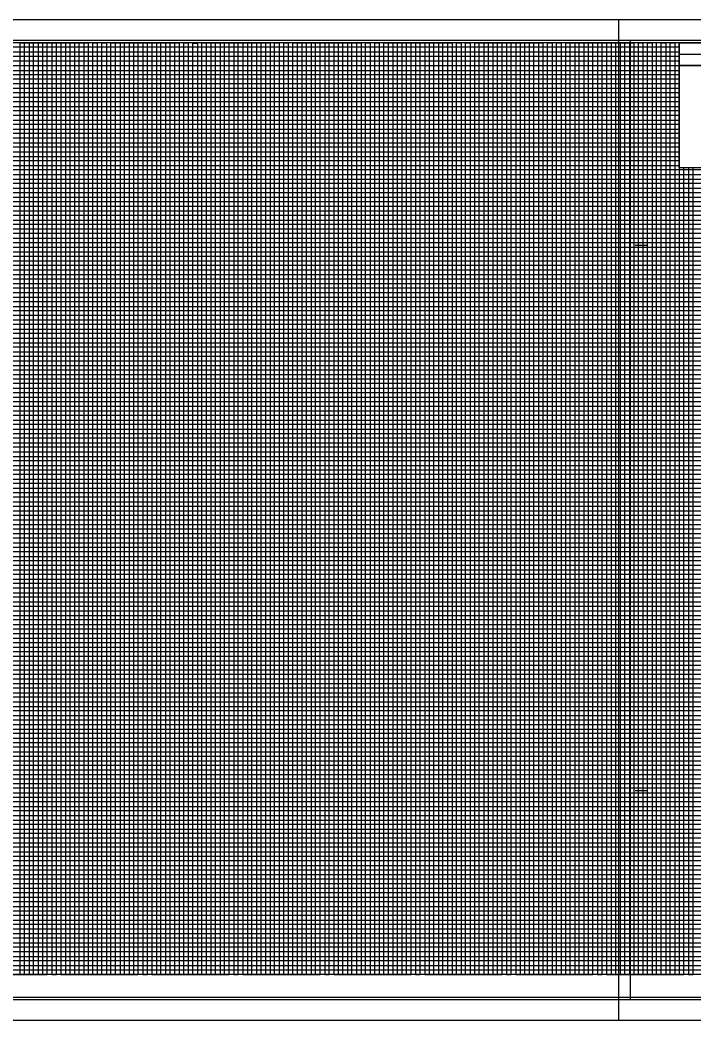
# Model space of a CAD drawing. Extents: x 2345490 to 2445302, y 465165 to 573888.
# Drawn here: x 2386492 to 2387233, y 510404 to 511504 of the extents above; entities that cross this region are included whole.
import ezdxf

# ---------------------------------------------------------------- set-up
doc = ezdxf.new("R2010")
doc.units = 0
for name, color, linetype in [('Old_Level_18', 7, 'Continuous'), ('Old_Level_40', 7, 'Continuous'), ('Old_Level_41', 7, 'Continuous'), ('Old_Level_42', 7, 'Continuous'), ('Old_Level_43', 7, 'Continuous'), ('Old_Level_50', 7, 'Continuous'), ('Old_Level_51', 7, 'Continuous'), ('Old_Level_52', 7, 'Continuous')]:
    doc.layers.add(name, color=color, linetype=linetype)

msp = doc.modelspace()

# ---------------------------------------------------------------- linework, layer by layer
at = {"layer": 'Old_Level_18'}
msp.add_lwpolyline([(2387416.79875, 511479.3835), (2385916.79875, 511479.3835), (2385916.79875, 510429.3835), (2387416.79875, 510429.3835)], close=True, dxfattribs=at)
at = {"layer": 'Old_Level_40'}
msp.add_line((2387216.74875, 511466.8335), (2387416.79875, 511466.8335), dxfattribs=at)
for points in [[(2387216.74875, 511479.3835), (2387416.79875, 511479.3835), (2387416.79875, 511454.3335), (2387216.74875, 511454.3335)], [(2387216.74875, 511454.3335), (2387316.79875, 511454.3335), (2387316.79875, 511341.8335), (2387216.74875, 511341.8335)]]:
    msp.add_lwpolyline(points, close=True, dxfattribs=at)
at = {"layer": 'Old_Level_41'}
for p, q in [((2387168.29875, 511256.8835), (2387180.79875, 511256.8835)), ((2387168.29875, 510656.8835), (2387180.79875, 510656.8835)), ((2387416.79875, 510454.3835), (2385916.79875, 510454.3835))]:
    msp.add_line(p, q, dxfattribs=at)
for points in [[(2386441.79875, 510454.3835), (2386491.79875, 510454.3835), (2386491.79875, 511479.3835), (2386541.79875, 511479.3835), (2386541.79875, 510454.3835), (2386591.79875, 510454.3835), (2386591.79875, 511479.3835), (2386641.79875, 511479.3835), (2386641.79875, 510454.3835), (2386691.79875, 510454.3835), (2386691.79875, 511479.3835), (2386741.79875, 511479.3835), (2386741.79875, 510454.3835), (2386791.79875, 510454.3835), (2386791.79875, 511479.3835), (2386841.79875, 511479.3835), (2386841.79875, 510454.3835), (2386891.79875, 510454.3835), (2386891.79875, 511479.3835), (2386941.79875, 511479.3835), (2386941.79875, 510454.3835), (2386991.79875, 510454.3835), (2386991.79875, 511479.3835), (2387041.79875, 511479.3835), (2387041.79875, 510454.3835), (2387091.79875, 510454.3835), (2387091.79875, 511479.3835), (2387141.79875, 511479.3835), (2387141.79875, 510454.3835), (2387191.79875, 510454.3835), (2387191.79875, 511479.3835)], [(2386466.79875, 510454.3835), (2386516.79875, 510454.3835), (2386516.79875, 511479.3835), (2386566.79875, 511479.3835), (2386566.79875, 510454.3835), (2386616.79875, 510454.3835), (2386616.79875, 511479.3835), (2386666.79875, 511479.3835), (2386666.79875, 510454.3835), (2386716.79875, 510454.3835), (2386716.79875, 511479.3835), (2386766.79875, 511479.3835), (2386766.79875, 510454.3835), (2386816.79875, 510454.3835), (2386816.79875, 511479.3835), (2386866.79875, 511479.3835), (2386866.79875, 510454.3835), (2386916.79875, 510454.3835), (2386916.79875, 511479.3835), (2386966.79875, 511479.3835), (2386966.79875, 510454.3835), (2387016.79875, 510454.3835), (2387016.79875, 511479.3835), (2387066.79875, 511479.3835), (2387066.79875, 510454.3835), (2387116.79875, 510454.3835), (2387116.79875, 511479.3835), (2387166.79875, 511479.3835), (2387166.79875, 510454.3835), (2387216.79875, 510454.3835), (2387216.79875, 511479.3835), (2387243.09875, 511479.3835)], [(2385916.79875, 511429.3835), (2387216.74875, 511429.3835)], [(2387216.74875, 511379.3835), (2385916.79875, 511379.3835), (2385916.79875, 511329.3335), (2387416.79875, 511329.3335)], [(2387416.79875, 511304.3835), (2385916.79875, 511304.3835), (2385916.79875, 511354.3835), (2387216.74875, 511354.3835)], [(2387416.79875, 511279.3835), (2385916.79875, 511279.3835), (2385916.79875, 511229.3835), (2387416.79875, 511229.3835)], [(2387416.79875, 511204.3835), (2385916.79875, 511204.3835), (2385916.79875, 511254.3835), (2387416.79875, 511254.3835)], [(2387416.79875, 511179.3835), (2385916.79875, 511179.3835), (2385916.79875, 511129.3835), (2387416.79875, 511129.3835)], [(2387416.79875, 511079.3835), (2385916.79875, 511079.3835), (2385916.79875, 511029.3835), (2387416.79875, 511029.3835)], [(2387416.79875, 510979.3835), (2385916.79875, 510979.3835), (2385916.79875, 510929.3835), (2387416.79875, 510929.3835)], [(2387416.79875, 510879.3835), (2385916.79875, 510879.3835), (2385916.79875, 510829.3835), (2387416.79875, 510829.3835)], [(2387416.79875, 510804.3835), (2385916.79875, 510804.3835), (2385916.79875, 510854.3835), (2387416.79875, 510854.3835)], [(2387416.79875, 510779.3835), (2385916.79875, 510779.3835), (2385916.79875, 510729.3835), (2387416.79875, 510729.3835)], [(2387416.79875, 510704.3835), (2385916.79875, 510704.3835), (2385916.79875, 510754.3835), (2387416.79875, 510754.3835)], [(2387416.79875, 510679.3835), (2385916.79875, 510679.3835), (2385916.79875, 510629.3835), (2387416.79875, 510629.3835)], [(2387416.79875, 510579.3835), (2385916.79875, 510579.3835), (2385916.79875, 510529.3835), (2387416.79875, 510529.3835)], [(2387416.79875, 510504.3835), (2385916.79875, 510504.3835), (2385916.79875, 510554.3835), (2387416.79875, 510554.3835)], [(2387416.79875, 510479.3835), (2385916.79875, 510479.3835)]]:
    msp.add_lwpolyline(points, dxfattribs=at)
at = {"layer": 'Old_Level_42'}
for points in [[(2387216.74875, 511404.3835), (2385916.89875, 511404.3835), (2385916.89875, 511454.3335), (2387216.74875, 511454.3335)], [(2387416.79875, 511104.3835), (2385916.79875, 511104.3835), (2385916.79875, 511154.3835), (2387416.79875, 511154.3835)], [(2387416.79875, 511004.3835), (2385916.79875, 511004.3835), (2385916.79875, 511054.3835), (2387416.79875, 511054.3835)], [(2387416.79875, 510904.3835), (2385916.79875, 510904.3835), (2385916.79875, 510954.3835), (2387416.79875, 510954.3835)], [(2387416.79875, 510604.3835), (2385916.79875, 510604.3835), (2385916.79875, 510654.3835), (2387416.79875, 510654.3835)]]:
    msp.add_lwpolyline(points, dxfattribs=at)
at = {"layer": 'Old_Level_43'}
for p, q in [((2387366.79875, 511299.3835), (2385966.79875, 511299.3835)), ((2385966.79875, 511294.3835), (2387366.79875, 511294.3835)), ((2387366.79875, 511274.3835), (2385966.79875, 511274.3835))]:
    msp.add_line(p, q, dxfattribs=at)
for points in [[(2386496.79875, 510454.3835), (2386496.79875, 511479.3835), (2386501.79875, 511479.3835), (2386501.79875, 510454.3835), (2386506.79875, 510454.3835), (2386506.79875, 511479.3835), (2386511.79875, 511479.3835), (2386511.79875, 510454.3835), (2386521.79875, 510454.3835), (2386521.79875, 511479.3835), (2386526.79875, 511479.3835), (2386526.79875, 510454.3835), (2386526.79875, 510454.3835), (2386531.79875, 510454.3835), (2386531.79875, 511479.3835), (2386536.79875, 511479.3835), (2386536.79875, 510454.3835), (2386546.79875, 510454.3835), (2386546.79875, 511479.3835), (2386551.79875, 511479.3835), (2386551.79875, 510454.3835), (2386556.79875, 510454.3835), (2386556.79875, 511479.3835), (2386561.79875, 511479.3835), (2386561.79875, 510454.3835), (2386571.79875, 510454.3835), (2386571.79875, 511479.3835), (2386576.79875, 511479.3835), (2386576.79875, 510454.3835), (2386581.79875, 510454.3835), (2386581.79875, 511479.3835), (2386586.79875, 511479.3835), (2386586.79875, 510454.3835), (2386596.79875, 510454.3835), (2386596.79875, 511479.3835), (2386601.79875, 511479.3835), (2386601.79875, 510454.3835), (2386606.79875, 510454.3835), (2386606.79875, 511479.3835), (2386611.79875, 511479.3835), (2386611.79875, 510454.3835), (2386621.79875, 510454.3835), (2386621.79875, 511479.3835), (2386626.79875, 511479.3835), (2386626.79875, 510454.3835), (2386631.79875, 510454.3835), (2386631.79875, 511479.3835), (2386636.79875, 511479.3835), (2386636.79875, 510454.3835), (2386646.79875, 510454.3835), (2386646.79875, 511479.3835), (2386651.79875, 511479.3835), (2386651.79875, 510454.3835), (2386656.79875, 510454.3835), (2386656.79875, 511479.3835), (2386661.79875, 511479.3835), (2386661.79875, 510454.3835), (2386671.79875, 510454.3835), (2386671.79875, 511479.3835), (2386676.79875, 511479.3835), (2386676.79875, 510454.3835)], [(2386676.79875, 510454.3835), (2386681.79875, 510454.3835), (2386681.79875, 511478.7835), (2386686.79875, 511478.7835), (2386686.79875, 510454.3835), (2386696.79875, 510454.3835), (2386696.79875, 511479.3835), (2386701.79875, 511479.3835), (2386701.79875, 510454.3835), (2386706.79875, 510454.3835), (2386706.79875, 511479.3835), (2386711.79875, 511479.3835), (2386711.79875, 510454.3835), (2386721.79875, 510454.3835), (2386721.79875, 511479.3835), (2386726.79875, 511479.3835), (2386726.79875, 510454.3835), (2386731.79875, 510454.3835), (2386731.79875, 511479.3835), (2386736.79875, 511479.3835), (2386736.79875, 510454.3835), (2386746.79875, 510454.3835), (2386746.79875, 511479.3835), (2386751.79875, 511479.3835), (2386751.79875, 510454.3835), (2386756.79875, 510454.3835), (2386756.79875, 511479.3835), (2386761.79875, 511479.3835), (2386761.79875, 510454.3835), (2386771.79875, 510454.3835), (2386771.79875, 511479.3835), (2386776.79875, 511479.3835), (2386776.79875, 510454.3835), (2386781.79875, 510454.3835), (2386781.79875, 511479.3835), (2386786.79875, 511479.3835), (2386786.79875, 510454.3835), (2386796.79875, 510454.3835), (2386796.79875, 511479.3835), (2386801.79875, 511479.3835), (2386801.79875, 510454.3835), (2386806.79875, 510454.3835), (2386806.79875, 511479.3835), (2386811.79875, 511479.3835), (2386811.79875, 510454.3835), (2386821.79875, 510454.3835), (2386821.79875, 511479.3835), (2386826.79875, 511479.3835), (2386826.79875, 510454.3835), (2386831.79875, 510454.3835), (2386831.79875, 511479.3835), (2386836.79875, 511479.3835), (2386836.79875, 510454.3835), (2386846.79875, 510454.3835), (2386846.79875, 511479.3835), (2386851.79875, 511479.3835), (2386851.79875, 510454.3835), (2386856.79875, 510454.3835), (2386856.79875, 511479.3835), (2386861.79875, 511479.3835), (2386861.79875, 510454.3835), (2386871.79875, 510454.3835), (2386871.79875, 511479.3835), (2386876.79875, 511479.3835), (2386876.79875, 510454.3835), (2386881.79875, 510454.3835), (2386881.79875, 511479.3835), (2386886.79875, 511479.3835), (2386886.79875, 510454.3835), (2386896.79875, 510454.3835), (2386896.79875, 511479.3835), (2386901.79875, 511479.3835), (2386901.79875, 510454.3835), (2386906.79875, 510454.3835), (2386906.79875, 511479.3835), (2386911.79875, 511479.3835), (2386911.79875, 510454.3835), (2386921.79875, 510454.3835), (2386921.79875, 511479.3835), (2386926.79875, 511479.3835), (2386926.79875, 510454.3835), (2386931.79875, 510454.3835), (2386931.79875, 511479.3835), (2386936.79875, 511479.3835), (2386936.79875, 510454.3835), (2386946.79875, 510454.3835), (2386946.79875, 511479.3835), (2386951.79875, 511479.3835), (2386951.79875, 510454.3835), (2386956.79875, 510454.3835), (2386956.79875, 511479.3835), (2386961.79875, 511479.3835), (2386961.79875, 510454.3835), (2386971.79875, 510454.3835), (2386971.79875, 511479.3835), (2386976.79875, 511479.3835), (2386976.79875, 510454.3835), (2386981.79875, 510454.3835), (2386981.79875, 511479.3835), (2386986.79875, 511479.3835), (2386986.79875, 510454.3835)], [(2386986.79875, 510454.3835), (2386996.79875, 510454.3835), (2386996.79875, 511479.3835), (2387001.79875, 511479.3835), (2387001.79875, 510454.3835), (2387006.79875, 510454.3835), (2387006.79875, 511479.3835), (2387011.79875, 511479.3835), (2387011.79875, 510454.3835), (2387021.79875, 510454.3835), (2387021.79875, 511479.3835), (2387026.79875, 511479.3835), (2387026.79875, 510454.3835), (2387031.79875, 510454.3835), (2387031.79875, 511479.3835), (2387036.79875, 511479.3835), (2387036.79875, 510454.3835), (2387046.79875, 510454.3835), (2387046.79875, 511479.3835), (2387051.79875, 511479.3835), (2387051.79875, 510454.3835), (2387056.79875, 510454.3835), (2387056.79875, 511479.3835), (2387061.79875, 511479.3835), (2387061.79875, 510454.3835), (2387071.79875, 510454.3835), (2387071.79875, 511479.3835), (2387076.79875, 511479.3835), (2387076.79875, 510454.3835), (2387081.79875, 510454.3835), (2387081.79875, 511479.3835), (2387086.79875, 511479.3835), (2387086.79875, 510454.3835), (2387096.79875, 510454.3835), (2387096.79875, 511479.3835), (2387101.79875, 511479.3835), (2387101.79875, 510454.3835), (2387106.79875, 510454.3835), (2387106.79875, 511479.3835), (2387111.79875, 511479.3835), (2387111.79875, 510454.3835), (2387121.79875, 510454.3835), (2387121.79875, 511479.3835), (2387126.79875, 511479.3835), (2387126.79875, 510454.3835), (2387131.79875, 510454.3835), (2387131.79875, 511479.3835), (2387136.79875, 511479.3835), (2387136.79875, 510454.3835), (2387146.79875, 510454.3835), (2387146.79875, 511479.3835), (2387151.79875, 511479.3835), (2387151.79875, 510454.3835), (2387156.79875, 510454.3835), (2387156.79875, 511479.3835), (2387161.79875, 511479.3835), (2387161.79875, 510454.3835), (2387171.79875, 510454.3835), (2387171.79875, 511479.3835), (2387176.79875, 511479.3835), (2387176.79875, 510454.3835), (2387181.79875, 510454.3835), (2387181.79875, 511479.3835), (2387186.79875, 511479.3835), (2387186.79875, 510454.3835), (2387196.79875, 510454.3835), (2387196.79875, 511479.3835), (2387201.79875, 511479.3835), (2387201.79875, 510454.3835), (2387206.79875, 510454.3835), (2387206.79875, 511479.3835), (2387211.79875, 511479.3835), (2387211.79875, 510454.3835), (2387221.79875, 510454.3835), (2387221.79875, 511341.8335)], [(2387216.74875, 511474.3835), (2385966.79875, 511474.3835), (2385966.79875, 511469.3835), (2387216.74875, 511469.3835)], [(2387216.74875, 511464.3835), (2385966.79875, 511464.3835), (2385966.79875, 511459.3835), (2387216.74875, 511459.3835)], [(2387216.74875, 511448.6335), (2385967.79875, 511448.6335), (2385967.79875, 511444.3835), (2387216.74875, 511444.3835)], [(2387216.74875, 511439.3835), (2385966.79875, 511439.3835), (2385966.79875, 511434.3835), (2387216.74875, 511434.3835)], [(2387216.74875, 511424.3835), (2385966.79875, 511424.3835), (2385966.79875, 511419.3835), (2387216.74875, 511419.3835)], [(2387216.74875, 511414.3835), (2385966.79875, 511414.3835), (2385966.79875, 511409.3835), (2387216.74875, 511409.3835)], [(2387216.74875, 511399.3835), (2385966.79875, 511399.3835), (2385966.79875, 511394.3835), (2387216.74875, 511394.3835)], [(2387216.74875, 511389.3835), (2385966.79875, 511389.3835), (2385966.79875, 511384.3835), (2387216.74875, 511384.3835)], [(2387216.74875, 511374.3835), (2385966.79875, 511374.3835), (2385966.79875, 511369.3835), (2387216.74875, 511369.3835)], [(2387216.74875, 511364.3835), (2385966.79875, 511364.3835), (2385966.79875, 511359.3835), (2387216.74875, 511359.3835)], [(2387216.74875, 511349.3835), (2385966.79875, 511349.3835), (2385966.79875, 511344.3835), (2387216.74875, 511344.3835)], [(2387366.79875, 511339.3835), (2385966.79875, 511339.3835), (2385966.79875, 511339.3835), (2385966.79875, 511319.3835), (2387366.79875, 511319.3835)], [(2387226.79875, 511341.8335), (2387226.79875, 510454.3835), (2387231.79875, 510454.3835), (2387231.79875, 511341.8335)], [(2385966.79875, 511334.3835), (2387366.79875, 511334.3835)], [(2387366.79875, 511324.3835), (2385966.79875, 511324.3835)], [(2387366.79875, 511314.3835), (2385966.79875, 511314.3835), (2385966.79875, 511309.3835), (2387366.79875, 511309.3835)], [(2387366.79875, 511289.3835), (2385966.79875, 511289.3835), (2385966.79875, 511284.3835), (2387366.79875, 511284.3835)], [(2387366.79875, 511269.3835), (2385966.79875, 511269.3835), (2385966.79875, 511264.3835), (2387366.79875, 511264.3835)], [(2387366.79875, 511259.3835), (2385966.79875, 511259.3835)], [(2385966.79875, 511249.3835), (2387366.79875, 511249.3835)], [(2387366.79875, 511244.3835), (2385966.79875, 511244.3835), (2385966.79875, 511239.3835), (2387366.79875, 511239.3835)], [(2387366.79875, 511234.3835), (2385966.79875, 511234.3835), (2385966.79875, 511224.3835), (2387366.79875, 511224.3835)], [(2387366.79875, 511219.3835), (2385966.79875, 511219.3835), (2385966.79875, 511214.3835), (2387366.79875, 511214.3835)], [(2387366.79875, 511209.3835), (2385966.79875, 511209.3835), (2385966.79875, 511199.3835), (2387366.79875, 511199.3835)], [(2387366.79875, 511194.3835), (2385966.79875, 511194.3835), (2385966.79875, 511189.3835), (2387366.79875, 511189.3835)], [(2387366.79875, 511184.3835), (2385966.79875, 511184.3835), (2385966.79875, 511174.3835), (2387366.79875, 511174.3835)], [(2387366.79875, 511169.3835), (2385966.79875, 511169.3835), (2385966.79875, 511164.3835), (2387366.79875, 511164.3835)], [(2387366.79875, 511159.3835), (2385966.79875, 511159.3835), (2385966.79875, 511149.3835), (2387366.79875, 511149.3835)], [(2387366.79875, 511144.3835), (2385966.79875, 511144.3835), (2385966.79875, 511139.3835), (2387366.79875, 511139.3835)], [(2387366.79875, 511134.3835), (2385966.79875, 511134.3835), (2385966.79875, 511124.3835), (2387366.79875, 511124.3835)], [(2387366.79875, 511119.3835), (2385966.79875, 511119.3835), (2385966.79875, 511114.3835), (2387366.79875, 511114.3835)], [(2387366.79875, 511109.3835), (2385966.79875, 511109.3835), (2385966.79875, 511099.3835), (2387366.79875, 511099.3835)], [(2387366.79875, 511094.3835), (2385966.79875, 511094.3835), (2385966.79875, 511089.3835), (2387366.79875, 511089.3835)], [(2387366.79875, 511084.3835), (2385966.79875, 511084.3835), (2385966.79875, 511074.3835), (2387366.79875, 511074.3835)], [(2387366.79875, 511069.3835), (2385966.79875, 511069.3835), (2385966.79875, 511064.3835), (2387366.79875, 511064.3835)], [(2387366.79875, 511059.3835), (2385966.79875, 511059.3835), (2385966.79875, 511049.3835), (2387366.79875, 511049.3835)], [(2387366.79875, 511044.3835), (2385966.79875, 511044.3835), (2385966.79875, 511039.3835), (2387366.79875, 511039.3835)], [(2387366.79875, 511034.3835), (2385966.79875, 511034.3835), (2385966.79875, 511024.3835), (2387366.79875, 511024.3835)], [(2387366.79875, 511019.3835), (2385966.79875, 511019.3835), (2385966.79875, 511014.3835), (2387366.79875, 511014.3835)], [(2387366.79875, 511009.3835), (2385966.79875, 511009.3835), (2385966.79875, 510999.3835), (2387366.79875, 510999.3835)], [(2387366.79875, 510994.3835), (2385966.79875, 510994.3835), (2385966.79875, 510989.3835), (2387366.79875, 510989.3835)], [(2387366.79875, 510984.3835), (2385966.79875, 510984.3835), (2385966.79875, 510974.3835), (2387366.79875, 510974.3835)], [(2387366.79875, 510969.3835), (2385966.79875, 510969.3835), (2385966.79875, 510964.3835), (2387366.79875, 510964.3835)], [(2387366.79875, 510959.3835), (2385966.79875, 510959.3835)], [(2385966.79875, 510949.3835), (2387366.79875, 510949.3835)], [(2387366.79875, 510944.3835), (2385966.79875, 510944.3835), (2385966.79875, 510939.3835), (2387366.79875, 510939.3835)], [(2387366.79875, 510934.3835), (2385966.79875, 510934.3835), (2385966.79875, 510924.3835), (2387366.79875, 510924.3835)], [(2387366.79875, 510919.3835), (2385966.79875, 510919.3835), (2385966.79875, 510914.3835), (2387366.79875, 510914.3835)], [(2387366.79875, 510909.3835), (2385966.79875, 510909.3835), (2385966.79875, 510899.3835), (2387366.79875, 510899.3835)], [(2387366.79875, 510894.3835), (2385966.79875, 510894.3835), (2385966.79875, 510889.3835), (2387366.79875, 510889.3835)], [(2387366.79875, 510884.3835), (2385966.79875, 510884.3835), (2385966.79875, 510874.3835), (2387366.79875, 510874.3835)], [(2387366.79875, 510869.3835), (2385966.79875, 510869.3835), (2385966.79875, 510864.3835), (2387366.79875, 510864.3835)], [(2387366.79875, 510859.3835), (2385966.79875, 510859.3835), (2385966.79875, 510849.3835), (2387366.79875, 510849.3835)], [(2387366.79875, 510844.3835), (2385966.79875, 510844.3835), (2385966.79875, 510839.3835), (2387366.79875, 510839.3835)], [(2387366.79875, 510834.3835), (2385966.79875, 510834.3835), (2385966.79875, 510824.3835), (2387366.79875, 510824.3835)], [(2387366.79875, 510819.3835), (2385966.79875, 510819.3835), (2385966.79875, 510814.3835), (2387366.79875, 510814.3835)], [(2387366.79875, 510809.3835), (2385966.79875, 510809.3835), (2385966.79875, 510799.3835), (2387366.79875, 510799.3835)], [(2387366.79875, 510794.3835), (2385966.79875, 510794.3835), (2385966.79875, 510789.3835), (2387366.79875, 510789.3835)], [(2387366.79875, 510784.3835), (2385966.79875, 510784.3835), (2385966.79875, 510774.3835), (2387366.79875, 510774.3835)], [(2387366.79875, 510769.3835), (2385966.79875, 510769.3835), (2385966.79875, 510764.3835), (2387366.79875, 510764.3835)], [(2387366.79875, 510759.3835), (2385966.79875, 510759.3835), (2385966.79875, 510749.3835), (2387366.79875, 510749.3835)], [(2387366.79875, 510744.3835), (2385966.79875, 510744.3835), (2385966.79875, 510739.3835), (2387366.79875, 510739.3835)], [(2387366.79875, 510734.3835), (2385966.79875, 510734.3835), (2385966.79875, 510724.3835), (2387366.79875, 510724.3835)], [(2387366.79875, 510719.3835), (2385966.79875, 510719.3835), (2385966.79875, 510714.3835), (2387366.79875, 510714.3835)], [(2387366.79875, 510709.3835), (2385966.79875, 510709.3835), (2385966.79875, 510699.3835), (2387366.79875, 510699.3835)], [(2387366.79875, 510694.3835), (2385966.79875, 510694.3835), (2385966.79875, 510689.3835), (2387366.79875, 510689.3835)], [(2387366.79875, 510684.3835), (2385966.79875, 510684.3835), (2385966.79875, 510674.3835), (2387366.79875, 510674.3835)], [(2387366.79875, 510669.3835), (2385966.79875, 510669.3835), (2385966.79875, 510664.3835), (2387366.79875, 510664.3835)], [(2387366.79875, 510659.3835), (2385966.79875, 510659.3835)], [(2385966.79875, 510649.3835), (2387366.79875, 510649.3835)], [(2387366.79875, 510644.3835), (2385966.79875, 510644.3835), (2385966.79875, 510639.3835), (2387366.79875, 510639.3835)], [(2387366.79875, 510634.3835), (2385966.79875, 510634.3835)], [(2385966.79875, 510624.3835), (2387366.79875, 510624.3835)], [(2387366.79875, 510619.3835), (2385966.79875, 510619.3835), (2385966.79875, 510614.3835), (2387366.79875, 510614.3835)], [(2387366.79875, 510609.3835), (2385966.79875, 510609.3835), (2385966.79875, 510599.3835), (2387366.79875, 510599.3835)], [(2387366.79875, 510594.3835), (2385966.79875, 510594.3835), (2385966.79875, 510589.3835), (2387366.79875, 510589.3835)], [(2387366.79875, 510584.3835), (2385966.79875, 510584.3835), (2385966.79875, 510574.3835), (2387366.79875, 510574.3835)], [(2387366.79875, 510569.3835), (2385966.79875, 510569.3835), (2385966.79875, 510564.3835), (2387366.79875, 510564.3835)], [(2387366.79875, 510559.3835), (2385966.79875, 510559.3835), (2385966.79875, 510549.3835), (2387366.79875, 510549.3835)], [(2387366.79875, 510544.3835), (2385966.79875, 510544.3835), (2385966.79875, 510539.3835), (2387366.79875, 510539.3835)], [(2387366.79875, 510534.3835), (2385966.79875, 510534.3835), (2385966.79875, 510524.3835), (2387366.79875, 510524.3835)], [(2387366.79875, 510519.3835), (2385966.79875, 510519.3835), (2385966.79875, 510514.3835), (2387366.79875, 510514.3835)], [(2387366.79875, 510509.3835), (2385966.79875, 510509.3835), (2385966.79875, 510499.3835), (2387366.79875, 510499.3835)], [(2387366.79875, 510494.3835), (2385966.79875, 510494.3835), (2385966.79875, 510489.3835), (2387366.79875, 510489.3835)], [(2387366.79875, 510484.3835), (2385966.79875, 510484.3835), (2385966.79875, 510474.3835), (2387366.79875, 510474.3835)], [(2387366.79875, 510469.3835), (2385966.79875, 510469.3835), (2385966.79875, 510464.3835), (2387366.79875, 510464.3835)], [(2387366.79875, 510459.3835), (2385966.79875, 510459.3835)]]:
    msp.add_lwpolyline(points, dxfattribs=at)
at = {"layer": 'Old_Level_50'}
msp.add_line((2387149.79875, 510404.3835), (2387149.79875, 510404.3835), dxfattribs=at)
for points in [[(2387429.29875, 511481.9335), (2385762.79875, 511481.9335), (2385762.79875, 510426.8335), (2387429.29875, 510426.8335)], [(2388829.29875, 511481.9335), (2387162.79875, 511481.9335), (2387162.79875, 510426.8335), (2388829.29875, 510426.8335)]]:
    msp.add_lwpolyline(points, close=True, dxfattribs=at)
at = {"layer": 'Old_Level_51'}
for points in [[(2387433.79875, 511504.3835), (2385749.79875, 511504.3835), (2385749.79875, 510404.3835), (2387433.79875, 510404.3835)], [(2388833.79875, 511504.3835), (2387149.79875, 511504.3835), (2387149.79875, 510404.3835), (2388833.79875, 510404.3835)]]:
    msp.add_lwpolyline(points, close=True, dxfattribs=at)
at = {"layer": 'Old_Level_52'}
msp.add_line((2387162.79875, 510426.8335), (2387162.79875, 510426.8335), dxfattribs=at)

doc.saveas('drawing.dxf')
